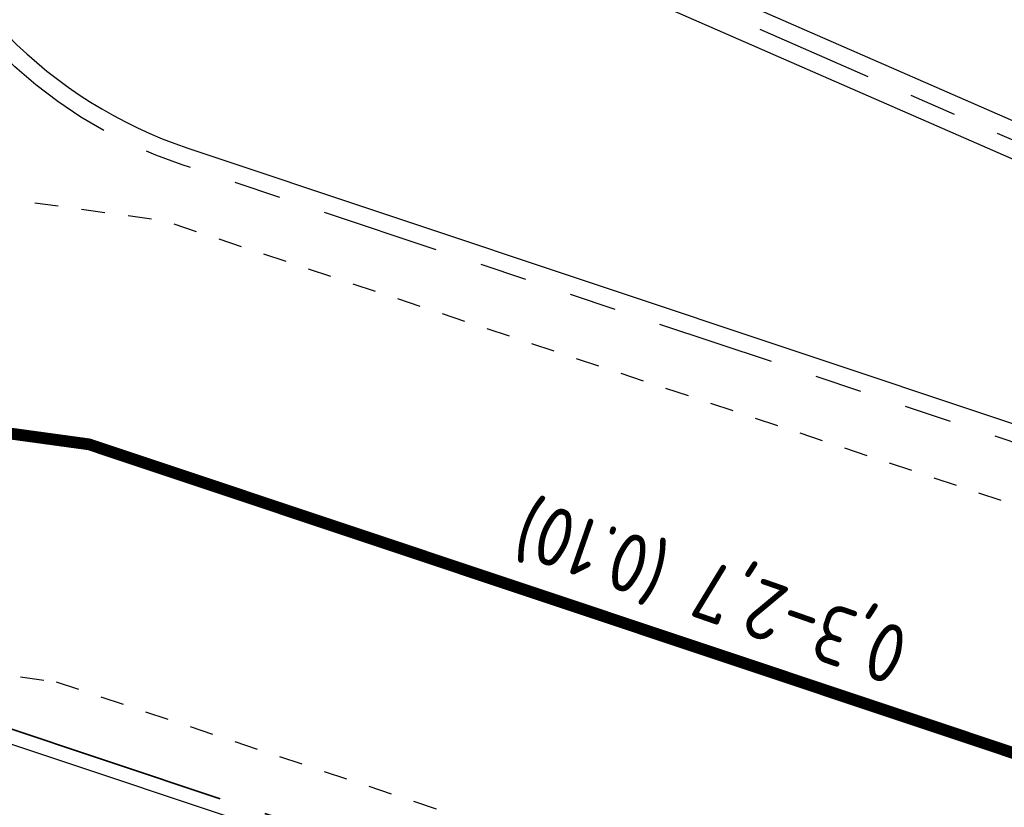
# Model space of a CAD drawing. Header units: metres. Extents: x 116958 to 118326, y 475500 to 477904.
# Tile 384 of 656: x 117555.52 to 117563.88, y 476740.38 to 476747.06. Entities that reach past the tile are written whole.
import ezdxf

# ---------------------------------------------------------------- set-up
doc = ezdxf.new("R2010")
doc.units = ezdxf.units.M
doc.header["$LTSCALE"] = 0.2
for name, pattern in [('200-03-27', [15, 1.5, -13.5]), ('MATGRENS', [2, 1, -1]), ('VH-RIJWIELPADBAND_410X225', [28, 16, -2, 2, -2, 0, -2, 2, -2]), ('VH-TROTTOIRBAND_130-150', [15, 5, -2, 2, -2, 2, -2])]:
    doc.linetypes.add(name, pattern=pattern)
for name, color, linetype in [('N-WE-VH-GOOT_TEGEL-150', 251, 'Continuous'), ('N-WE-VH-KANTOPSLUITING_ACHTERKANTBAND-G', 251, 'Continuous'), ('N-WE-VH-KANTOPSLUITING_TROTTOIRBAND_130 150-G', 251, 'VH-TROTTOIRBAND_130-150'), ('N-WE-VH-MATERIAALGRENS-G', 251, 'MATGRENS'), ('N-WE-VW-MARKERING_LANGS_STREEP_030_270_010-G', 1, '200-03-27'), ('N-WE-VW-MARKERING_TEKST-G', 7, 'Continuous')]:
    doc.layers.add(name, color=color, linetype=linetype)
doc.layers.add('N-WE-VH-KANTOPSLUITING_RIJWIELPADBAND_410X250-G', color=251, linetype='VH-RIJWIELPADBAND_410X225', lineweight=35)
doc.styles.get("Standard").update_dxf_attribs({"font": 'isocp.shx'})

msp = doc.modelspace()

# ---------------------------------------------------------------- linework, layer by layer
at = {"layer": 'N-WE-VH-GOOT_TEGEL-150', "flags": 128}
msp.add_lwpolyline([(117555.6055, 476749.6854), (117555.6511, 476749.8283, -0.014857), (117555.7155, 476749.8056), (117569.7158, 476743.687), (117583.7154, 476740.3899)], format="xyb", dxfattribs=at)
at = {"layer": 'N-WE-VH-KANTOPSLUITING_ACHTERKANTBAND-G', "flags": 128}
msp.add_lwpolyline([(117582.6793, 476740.3257), (117569.6205, 476743.4013), (117555.6018, 476749.5279, 0.624933), (117554.4899, 476748.4799, 0.24113), (117556.9464, 476745.9736), (117577.7176, 476739.0398, -0.107437), (117579.9636, 476737.705), (117590.0083, 476735.3135, 0.211382), (117583.6407, 476740.0459)], format="xyb", dxfattribs=at)
msp.add_lwpolyline([(117533.0095, 476748.4083), (117571.9916, 476735.3954)], dxfattribs=at)
at = {"layer": 'N-WE-VH-KANTOPSLUITING_RIJWIELPADBAND_410X250-G', "flags": 128}
msp.add_lwpolyline([(117532.5579, 476748.6856), (117572.5039, 476735.3509)], dxfattribs=at)
at = {"layer": 'N-WE-VH-KANTOPSLUITING_TROTTOIRBAND_130 150-G', "flags": 128}
msp.add_lwpolyline([(117590.365, 476735.0744), (117579.8901, 476737.5683, 0.109098), (117577.6701, 476738.8976), (117556.8989, 476745.8314, -0.24113), (117554.3467, 476748.4352, -0.626311), (117555.6585, 476749.6668), (117569.6682, 476743.5442), (117582.7137, 476740.4717), (117583.6848, 476740.241)], format="xyb", dxfattribs=at)
at = {"layer": 'N-WE-VH-MATERIAALGRENS-G'}
for p, q in [((117553.149, 476741.8119), (117555.8279, 476741.4448)), ((117555.8279, 476741.4448), (117574.0611, 476735.3582))]:
    msp.add_line(p, q, dxfattribs=at)
at = {"layer": 'N-WE-VH-MATERIAALGRENS-G', "flags": 128}
msp.add_lwpolyline([(117579.7863, 476737.664), (117556.7406, 476745.3571), (117548.7501, 476746.4522)], dxfattribs=at)
at = {"layer": 'N-WE-VW-MARKERING_LANGS_STREEP_030_270_010-G', "const_width": 0.1, "flags": 128}
msp.add_lwpolyline([(117581.3458, 476735.4228), (117575.0954, 476737.1214), (117556.1073, 476743.46), (117551.0159, 476744.1581), (117536.3007, 476749.0071)], dxfattribs=at)

# ---------------------------------------------------------------- texts
at = {"layer": 'N-WE-VW-MARKERING_TEKST-G'}
msp.add_text('0,3-2,7 (0.10)', height=0.5, rotation=160.75756, dxfattribs=at).set_placement((117563.0994, 476741.8776))

doc.saveas('drawing.dxf')
